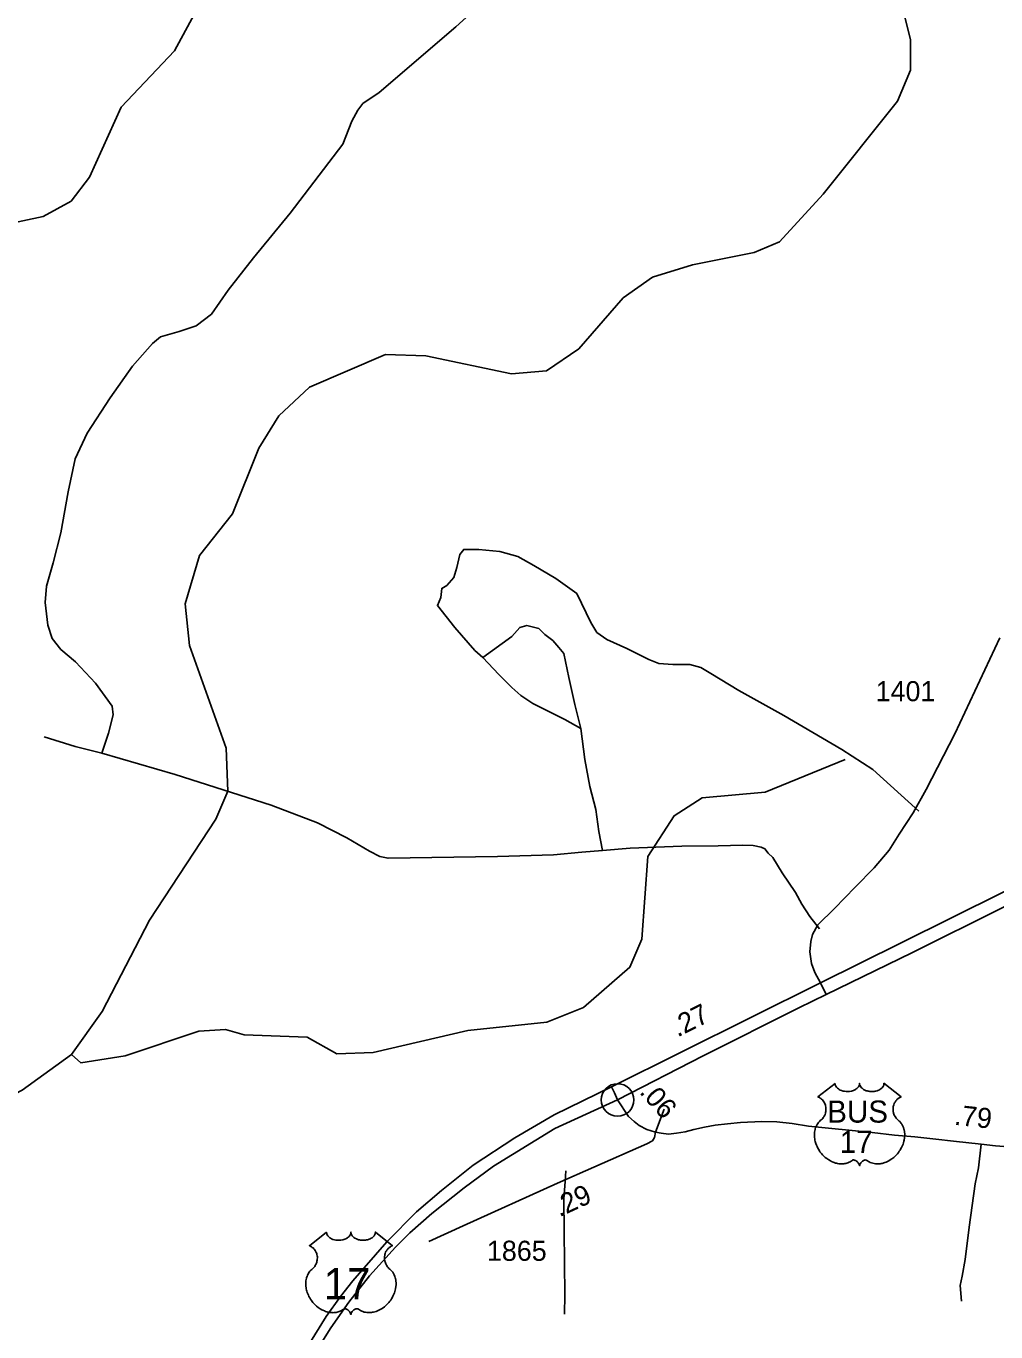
# Model space of a CAD drawing. Extents: x 2104537 to 2336408, y 34176 to 229611.
# Drawn here: x 2223858 to 2229888, y 104325 to 112446 of the extents above; entities that cross this region are included whole.
import ezdxf

# ---------------------------------------------------------------- set-up
doc = ezdxf.new("R2010")
doc.units = 0
for name, color, linetype in [('Exist Hydrographic Creek Single Shore', 7, 'Continuous'), ('Exist Hydrographic Misc Water Feature', 7, 'Continuous'), ('Exist Road Non-System Type 51', 7, 'Continuous'), ('Exist Road Primary US Attributed', 7, 'Continuous'), ('Exist Road Primary US Divided Attributed', 7, 'Continuous'), ('Exist Road Primary US Mileage Hundredths English Label', 7, 'Continuous'), ('Exist Road Primary US Shield CELL', 7, 'Continuous'), ('Exist Road Primary US Shield Number Label', 7, 'Continuous'), ('Exist Road Secondary Mileage Hundredths English Label', 7, 'Continuous'), ('Exist Road Secondary Type 51 Attributed', 7, 'Continuous'), ('Exist Road Secondary Type 51 Number Label', 7, 'Continuous'), ('Map Preparation Base Positioning Point', 7, 'Continuous')]:
    doc.layers.add(name, color=color, linetype=linetype)

msp = doc.modelspace()

# ---------------------------------------------------------------- linework, layer by layer
at = {"layer": 'Exist Hydrographic Creek Single Shore'}
for points in [[(2227294.2, 110438), (2227570, 110755.9), (2227753.1, 110883.6), (2228002, 110960.8), (2228385.1, 111038.7), (2228541.9, 111104.5), (2228815.1, 111401.1), (2229277, 111979.3), (2229358, 112171.3), (2229357, 112361.6), (2229313.9, 112536.3), (2229093.9, 112967)], [(2224140.1, 106049), (2224330, 106317.6), (2224626, 106886), (2225038, 107514.5), (2225112, 107686.9), (2225102, 107956.1), (2224872.9, 108593.7), (2224846.1, 108853.4), (2224935.1, 109153.4), (2225142, 109411.9), (2225306, 109822.1), (2225429, 110023.1), (2225619.9, 110199.8), (2226093, 110403.9), (2226342.9, 110395.8), (2226876.9, 110283.8), (2227094.1, 110302.5), (2227294.2, 110438)], [(2223259, 105724.9), (2223401.1, 105702.4), (2223610, 105711.6), (2223833.9, 105828.6), (2224140.1, 106049)]]:
    msp.add_lwpolyline(points, dxfattribs=at)
at = {"layer": 'Exist Hydrographic Misc Water Feature'}
for points in [[(2223018, 110532.2), (2223305.9, 111051.6), (2223397, 111141.7), (2223962.9, 111262), (2224137, 111357), (2224252.9, 111505.7), (2224449.9, 111941.4), (2224780, 112292.6), (2225051.9, 112795.9), (2225615, 113247.5), (2225705.9, 113400), (2225973.9, 114369.1)], [(2227324.5, 106341.6), (2227613, 106592.1), (2227686, 106767.9), (2227724, 107282.2), (2227888, 107534.9), (2228062.1, 107646.3), (2228454, 107681.4), (2228952, 107885)], [(2224140.1, 106049), (2224198.9, 105998.7), (2224474.1, 106042.6), (2224931, 106194.5), (2225097.1, 106204.4), (2225213.9, 106172.6), (2225606, 106158.5), (2225790.1, 106053.3), (2226015.1, 106062), (2226605, 106198.2), (2227096.1, 106251.1), (2227324.5, 106341.6)]]:
    msp.add_lwpolyline(points, dxfattribs=at)
at = {"layer": 'Exist Road Non-System Type 51'}
msp.add_line((2227772.4, 105566.8), (2227825.5, 105709.7), dxfattribs=at)
for points in [[(2224328.7, 107924.8), (2224369.4, 108049.3), (2224400.2, 108163.5), (2224394, 108215.5), (2224288.5, 108360.2), (2224165.1, 108491.2), (2224074.4, 108568.1), (2224019.6, 108637.7), (2223992.7, 108721.2), (2223975.7, 108861.3), (2223984.6, 108963.2), (2224027.1, 109107.7), (2224073, 109294.1), (2224118.6, 109548.8), (2224162.6, 109754.9), (2224237.2, 109913.9), (2224380.9, 110133.2), (2224519.2, 110330.3), (2224643.6, 110471.6), (2224693.3, 110513.9), (2224808.8, 110547.1), (2224914.4, 110582.2), (2225011.6, 110655.1), (2225114.5, 110804), (2225272.3, 111005.6), (2225499.7, 111281.7), (2225827.5, 111711), (2225884.1, 111855.6), (2225921.2, 111923.8), (2225950.9, 111963.9), (2226054.2, 112033.1), (2226530.2, 112441.5), (2226680.9, 112579)], [(2229409.2, 107562.4), (2229122.5, 107822.7), (2228929.7, 107947.1), (2228569, 108158.6), (2228289.2, 108314.1), (2228115, 108419.9), (2228052.8, 108457.2), (2227984.4, 108475.9), (2227878.7, 108475.9), (2227791.6, 108482.1), (2227729.4, 108507), (2227592.6, 108575.4), (2227468.2, 108631.4), (2227406, 108675), (2227368.7, 108737.2), (2227281.6, 108917.6), (2227151, 109010.9), (2227014.2, 109091.8), (2226914.7, 109147.8), (2226802.8, 109178.9), (2226672.2, 109191.4), (2226578.9, 109191.4), (2226554, 109160.3), (2226535.3, 109079.4), (2226516.7, 109017.2), (2226473.2, 108967.4), (2226442.1, 108948.7), (2226435.8, 108892.7), (2226415.4, 108841.6), (2226522.9, 108706.1), (2226647.3, 108563), (2226697, 108519.5)], [(2226697, 108519.5), (2226877.4, 108650.1), (2226927.2, 108706.1), (2226970.7, 108718.5), (2227045.3, 108699.9), (2227082.6, 108662.5), (2227132.4, 108625.2), (2227169.7, 108581.7), (2227200.8, 108544.3), (2227231.9, 108395), (2227269.2, 108227), (2227306.5, 108077.7)], [(2226697, 108519.5), (2226796.6, 108413.7), (2226877.4, 108332.8), (2226933.4, 108283), (2227008, 108233.3), (2227070.2, 108202.2), (2227207, 108133.7), (2227306.5, 108077.7)], [(2224328.7, 107924.8), (2224162.1, 107965.1), (2223969.7, 108025.2)], [(2227306.5, 108077.7), (2227331.4, 107884.9), (2227362.5, 107716.9), (2227399.8, 107573.8), (2227418.5, 107436.9), (2227441.4, 107318.2)], [(2224328.7, 107924.8), (2224784, 107791.3), (2225382, 107601), (2225670.8, 107489.8), (2225851.8, 107397.7), (2225992.6, 107314.9), (2226056.9, 107281.5), (2226109.1, 107270.3), (2226789.1, 107280.5), (2227136.7, 107292.2), (2227313.2, 107307.7), (2227441.4, 107318.2)], [(2227441.4, 107318.2), (2227614.2, 107332.3), (2227935.8, 107345), (2228161.9, 107347.3), (2228315.8, 107351.7), (2228379.9, 107349.5), (2228428.1, 107338.7), (2228452.5, 107329.5), (2228473.2, 107301.9), (2228501.9, 107274.7), (2228558.6, 107180.2), (2228642, 107056.6), (2228681.9, 106985.7), (2228732, 106908.9), (2228791.5, 106831)], [(2229796.2, 105493.2), (2229781.1, 105345.5), (2229759.8, 105244.9), (2229721.2, 104975.9), (2229696.7, 104775.2), (2229679.5, 104670.5), (2229667.2, 104614.2), (2229674.1, 104516.5)], [(2227214.1, 105325.9), (2227209.1, 105260.3), (2227201, 105152), (2227208.8, 104554.2), (2227205.8, 104434.1)]]:
    msp.add_lwpolyline(points, dxfattribs=at)
at = {"layer": 'Exist Road Primary US Attributed'}
for points in [[(2227497.8, 105848.5), (2227516.5, 105811.1), (2227536, 105767.1)], [(2227536, 105767.1), (2227603.9, 105664.6), (2227639.7, 105633.8), (2227670.5, 105607.9), (2227718.7, 105583.8), (2227772.4, 105566.8)], [(2227772.4, 105566.8), (2227807, 105560.3), (2227852.6, 105554.8), (2227903.2, 105560.3), (2227956.9, 105569), (2228010, 105582.6), (2228076.1, 105597.4), (2228142.1, 105610), (2228219.5, 105618), (2228299.4, 105626.9), (2228433.4, 105634.1), (2228526.9, 105631.4), (2228621.5, 105619.8), (2228723.6, 105604.9), (2229119.8, 105564.6), (2229258.4, 105548), (2229384, 105537.1), (2229514.3, 105523.5), (2229624.1, 105511.5), (2229796.2, 105493.2), (2229886.3, 105482), (2230122.5, 105462.3)]]:
    msp.add_lwpolyline(points, dxfattribs=at)
at = {"layer": 'Exist Road Primary US Divided Attributed'}
for points in [[(2231385.7, 107776.7), (2231178.9, 107679), (2230931.7, 107555.3), (2230717.6, 107448.9), (2229932.8, 107059.2), (2229294.7, 106742.9), (2228798.5, 106495.5)], [(2228833, 106423.6), (2229366.5, 106682.5), (2229931.4, 106964.3), (2230706.1, 107348.2), (2230970.5, 107482), (2231209.1, 107599.9), (2231418.8, 107707)], [(2228798.5, 106495.5), (2227497.8, 105848.5)], [(2227536, 105767.1), (2228068.4, 106041.2), (2228662, 106340.2), (2228833, 106423.6)], [(2227497.8, 105848.5), (2227141.3, 105674.5), (2226897.7, 105532.6), (2226638.5, 105362.3), (2226441, 105204.2), (2226285.5, 105070.9), (2226100.9, 104885.7), (2225888.6, 104641.2), (2225812.1, 104544.9), (2225723.3, 104421.4), (2225523.3, 104095.5), (2225047, 103317.6), (2224560.7, 102522.5), (2224257.1, 102016.2), (2223919, 101473)], [(2223973.3, 101453.2), (2224081.9, 101648.3), (2225478.9, 103915.2), (2225752.9, 104349.8), (2225864, 104510.3), (2225992.3, 104673.3), (2226154.7, 104851.1), (2226243.6, 104940), (2226381.8, 105061), (2226581.7, 105221.5), (2226764.4, 105354.9), (2227145.6, 105589.7), (2227536, 105767.1)]]:
    msp.add_lwpolyline(points, dxfattribs=at)
at = {"layer": 'Exist Road Primary US Shield CELL'}
for points in [[(2228888.4, 105870.3), (2228888.7, 105865.9), (2228889.7, 105860.7), (2228890.5, 105858), (2228893, 105852.9), (2228897, 105846.8), (2228902.6, 105840.8), (2228909, 105835.6), (2228913.2, 105832.9), (2228920.5, 105829), (2228928.7, 105825.5), (2228937.9, 105822.9), (2228947.2, 105821), (2228957.5, 105819.9), (2228967.6, 105819.7), (2228978.5, 105820.5), (2228990.5, 105822.8), (2228996.1, 105824.2), (2229002.3, 105826.4), (2229008.1, 105828.8), (2229014.4, 105832.2), (2229019.5, 105835.4), (2229023.5, 105838.3), (2229029.2, 105843.7), (2229033.7, 105849.3), (2229035.5, 105852.4), (2229037.2, 105855.5), (2229039.4, 105861.9), (2229040, 105864.7), (2229040.5, 105870.6), (2229040.8, 105865.6), (2229041.3, 105862.6), (2229042.2, 105859.5), (2229043.4, 105856.3), (2229045.7, 105851.8), (2229048.2, 105848), (2229052.9, 105842.5), (2229055.9, 105839.7), (2229058.6, 105837.5), (2229065.8, 105832.5), (2229074.2, 105828.3), (2229078.4, 105826.4), (2229082.6, 105824.9), (2229088, 105823.3), (2229093.6, 105822), (2229099.2, 105821), (2229104.8, 105820.2), (2229110.6, 105819.8), (2229115.3, 105819.7), (2229121.1, 105819.7), (2229126.4, 105820), (2229131.9, 105820.7), (2229137.9, 105821.7), (2229142.7, 105822.7), (2229149.1, 105824.4), (2229154.9, 105826.5), (2229160, 105828.7), (2229166.6, 105832.2), (2229171.9, 105835.5), (2229175.8, 105838.6), (2229180.4, 105842.9), (2229184.8, 105848), (2229187.4, 105851.7), (2229189.2, 105855.5), (2229190.9, 105859.5), (2229192, 105863.8), (2229192.5, 105867.5), (2229192.6, 105870.7), (2229298.8, 105786), (2229296.3, 105785.1), (2229290.6, 105782.2), (2229286, 105779.5), (2229278.7, 105774.4), (2229275.5, 105771.6), (2229272.4, 105768.6), (2229269.5, 105765.5), (2229267, 105762.5), (2229263.9, 105758.2), (2229261.1, 105754), (2229258.4, 105749.3), (2229256.4, 105745.2), (2229253.2, 105736.6), (2229251.6, 105731.2), (2229250.6, 105726.7), (2229249.4, 105717.2), (2229249, 105712.7), (2229249, 105708.2), (2229249.3, 105703.5), (2229249.7, 105699), (2229250.5, 105694.3), (2229251.3, 105690.1), (2229252.6, 105685), (2229254.5, 105679.1), (2229256.8, 105673.4), (2229261.7, 105664.2), (2229267.9, 105654.8), (2229272.4, 105649.5), (2229276.8, 105645), (2229283.3, 105639.4), (2229286.9, 105636.3), (2229291, 105632.2), (2229297.6, 105624.5), (2229300.3, 105620.8), (2229303, 105616.8), (2229305.6, 105612.6), (2229308.1, 105608), (2229310.1, 105604.1), (2229313.8, 105595), (2229316.5, 105586.1), (2229317.8, 105581.5), (2229319.8, 105571), (2229320.5, 105565.9), (2229321.3, 105555.7), (2229321.4, 105543.4), (2229320.4, 105531.7), (2229318.2, 105518.1), (2229316.4, 105509.9), (2229313.6, 105500.5), (2229310.9, 105492.2), (2229306.1, 105480.1), (2229301.8, 105471.3), (2229296.2, 105461), (2229292.3, 105454.8), (2229287.9, 105448.1), (2229282.3, 105440.5), (2229275.8, 105432.3), (2229267.9, 105423.7), (2229261.6, 105417.4), (2229253.3, 105410), (2229248.3, 105405.8), (2229241.1, 105400.4), (2229231.3, 105393.9), (2229221.7, 105388.3), (2229213.5, 105384.1), (2229206.2, 105380.9), (2229196.8, 105377.4), (2229181.1, 105373), (2229175.4, 105371.8), (2229168.6, 105370.8), (2229162.2, 105370.2), (2229156.1, 105369.8), (2229147.8, 105369.8), (2229139.6, 105370.5), (2229131.8, 105371.6), (2229123.7, 105373.3), (2229115.2, 105375.8), (2229107.5, 105378.8), (2229099.7, 105382.6), (2229086.6, 105390.9), (2229082.8, 105392.9), (2229080.7, 105393.5), (2229075.6, 105393.8), (2229070.8, 105392.8), (2229065.9, 105390.8), (2229063, 105389.2), (2229059, 105386.7), (2229056, 105384.3), (2229052.4, 105380.8), (2229049.9, 105377.9), (2229048, 105375.7), (2229044.3, 105369.8), (2229042.9, 105367.1), (2229041.6, 105363.5), (2229040.4, 105358.2), (2229038.7, 105364.9), (2229036.7, 105369.3), (2229034.5, 105373), (2229032.1, 105376.4), (2229028.4, 105380.6), (2229025.1, 105383.8), (2229021.1, 105387.1), (2229016.8, 105389.7), (2229013.4, 105391.4), (2229010.2, 105392.6), (2229006.4, 105393.6), (2229003.3, 105393.8), (2229000.7, 105393.8), (2228997.2, 105393), (2228992.4, 105389.5), (2228987.8, 105386.3), (2228982.8, 105383.3), (2228976.9, 105380.1), (2228972.6, 105378.1), (2228967.5, 105376.1), (2228961.4, 105374.1), (2228954.9, 105372.4), (2228948.2, 105371.1), (2228942.3, 105370.1), (2228936, 105369.6), (2228930.2, 105369.4), (2228924.3, 105369.5), (2228918.7, 105369.9), (2228912.2, 105370.5), (2228904.2, 105371.7), (2228897.5, 105373.2), (2228890.5, 105375), (2228883.3, 105377.3), (2228875.6, 105380.3), (2228865.9, 105384.5), (2228859.2, 105387.9), (2228848.6, 105394), (2228836.2, 105402.6), (2228826.8, 105410.2), (2228819.9, 105416.4), (2228809.8, 105426.7), (2228803.9, 105433.4), (2228794.5, 105445.5), (2228788.6, 105454.2), (2228784.7, 105460.6), (2228779.1, 105470.9), (2228776, 105477.4), (2228772, 105486.8), (2228768.8, 105495.4), (2228766.1, 105503.6), (2228764.7, 105508.8), (2228762.7, 105517.9), (2228761.5, 105524.4), (2228760.3, 105533.2), (2228759.7, 105542.6), (2228759.5, 105551.2), (2228759.7, 105558.4), (2228760.6, 105566.7), (2228762, 105575.6), (2228763.7, 105583.2), (2228765.2, 105588.6), (2228767.5, 105595.3), (2228770.4, 105602.6), (2228774, 105609.7), (2228777.3, 105615.5), (2228781.5, 105621.8), (2228785.7, 105627.1), (2228791.1, 105633), (2228796.7, 105638.4), (2228801.9, 105642.6), (2228808.1, 105648.7), (2228811.3, 105652.3), (2228815.1, 105657.4), (2228818.2, 105662.1), (2228820.7, 105666.3), (2228823.9, 105672.5), (2228825.8, 105677.2), (2228828.3, 105684.3), (2228829.5, 105689.4), (2228830.8, 105695.8), (2228831.6, 105701.9), (2228831.9, 105709.5), (2228831.7, 105715.8), (2228830.9, 105723.1), (2228829.5, 105730.2), (2228827.9, 105736.3), (2228825.2, 105743.4), (2228822.8, 105748.5), (2228818.7, 105755.5), (2228814.2, 105761.9), (2228809.5, 105767.2), (2228804.8, 105771.9), (2228800.3, 105775.5), (2228796, 105778.5), (2228790.6, 105781.8), (2228785.4, 105784.4), (2228782.1, 105785.7)], [(2225725.6, 104945.2), (2225725.9, 104940.8), (2225727, 104935.6), (2225727.8, 104932.9), (2225730.2, 104927.7), (2225734.2, 104921.6), (2225739.9, 104915.7), (2225746.2, 104910.4), (2225750.5, 104907.7), (2225757.7, 104903.8), (2225765.9, 104900.3), (2225775.1, 104897.7), (2225784.5, 104895.8), (2225794.7, 104894.7), (2225804.8, 104894.5), (2225815.7, 104895.3), (2225827.8, 104897.6), (2225833.3, 104899.1), (2225839.6, 104901.2), (2225845.3, 104903.6), (2225851.7, 104907), (2225856.8, 104910.3), (2225860.7, 104913.1), (2225866.4, 104918.5), (2225870.9, 104924.1), (2225872.8, 104927.3), (2225874.4, 104930.3), (2225876.6, 104936.7), (2225877.3, 104939.5), (2225877.7, 104945.4), (2225878.1, 104940.5), (2225878.6, 104937.4), (2225879.4, 104934.4), (2225880.6, 104931.2), (2225882.9, 104926.6), (2225885.4, 104922.9), (2225890.2, 104917.3), (2225893.1, 104914.5), (2225895.8, 104912.3), (2225903, 104907.4), (2225911.5, 104903.1), (2225915.6, 104901.3), (2225919.9, 104899.8), (2225925.3, 104898.1), (2225930.9, 104896.8), (2225936.4, 104895.9), (2225942, 104895.1), (2225947.8, 104894.6), (2225952.5, 104894.5), (2225958.3, 104894.6), (2225963.6, 104894.9), (2225969.1, 104895.5), (2225975.1, 104896.5), (2225979.9, 104897.6), (2225986.3, 104899.3), (2225992.1, 104901.3), (2225997.2, 104903.5), (2226003.8, 104907), (2226009.1, 104910.3), (2226013, 104913.5), (2226017.7, 104917.7), (2226022.1, 104922.8), (2226024.6, 104926.5), (2226026.5, 104930.3), (2226028.1, 104934.4), (2226029.2, 104938.6), (2226029.7, 104942.3), (2226029.8, 104945.5), (2226136.1, 104860.8), (2226133.6, 104859.9), (2226127.8, 104857.1), (2226123.2, 104854.4), (2226115.9, 104849.2), (2226112.8, 104846.4), (2226109.6, 104843.4), (2226106.7, 104840.3), (2226104.2, 104837.3), (2226101.1, 104833.1), (2226098.4, 104828.8), (2226095.7, 104824.1), (2226093.7, 104820), (2226090.4, 104811.5), (2226088.8, 104806.1), (2226087.8, 104801.5), (2226086.6, 104792), (2226086.3, 104787.5), (2226086.3, 104783), (2226086.5, 104778.3), (2226087, 104773.8), (2226087.8, 104769.1), (2226088.5, 104764.9), (2226089.8, 104759.8), (2226091.7, 104753.9), (2226094, 104748.2), (2226098.9, 104739), (2226105.2, 104729.6), (2226109.6, 104724.3), (2226114, 104719.8), (2226120.6, 104714.3), (2226124.1, 104711.1), (2226128.2, 104707), (2226134.8, 104699.3), (2226137.5, 104695.7), (2226140.3, 104691.6), (2226142.8, 104687.4), (2226145.3, 104682.9), (2226147.3, 104678.9), (2226151, 104669.8), (2226153.8, 104660.9), (2226155, 104656.3), (2226157, 104645.9), (2226157.8, 104640.7), (2226158.6, 104630.5), (2226158.6, 104618.2), (2226157.7, 104606.6), (2226155.5, 104592.9), (2226153.6, 104584.8), (2226150.9, 104575.3), (2226148.2, 104567.1), (2226143.3, 104554.9), (2226139, 104546.1), (2226133.4, 104535.8), (2226129.6, 104529.6), (2226125.1, 104523), (2226119.5, 104515.3), (2226113, 104507.1), (2226105.2, 104498.5), (2226098.8, 104492.2), (2226090.5, 104484.8), (2226085.5, 104480.6), (2226078.4, 104475.2), (2226068.6, 104468.7), (2226058.9, 104463.1), (2226050.7, 104458.9), (2226043.4, 104455.8), (2226034, 104452.2), (2226018.3, 104447.9), (2226012.6, 104446.7), (2226005.8, 104445.7), (2225999.5, 104445), (2225993.3, 104444.7), (2225985, 104444.7), (2225976.8, 104445.3), (2225969, 104446.4), (2225960.9, 104448.1), (2225952.5, 104450.6), (2225944.8, 104453.6), (2225937, 104457.5), (2225923.8, 104465.8), (2225920, 104467.8), (2225917.9, 104468.3), (2225912.8, 104468.6), (2225908, 104467.6), (2225903.1, 104465.6), (2225900.2, 104464.1), (2225896.3, 104461.5), (2225893.3, 104459.1), (2225889.6, 104455.6), (2225887.1, 104452.8), (2225885.2, 104450.5), (2225881.5, 104444.7), (2225880.2, 104441.9), (2225878.8, 104438.3), (2225877.6, 104433), (2225875.9, 104439.7), (2225874, 104444.1), (2225871.7, 104447.9), (2225869.3, 104451.2), (2225865.6, 104455.5), (2225862.3, 104458.7), (2225858.3, 104461.9), (2225854, 104464.5), (2225850.6, 104466.3), (2225847.5, 104467.5), (2225843.6, 104468.4), (2225840.5, 104468.6), (2225837.9, 104468.6), (2225834.4, 104467.8), (2225829.6, 104464.3), (2225825, 104461.2), (2225820.1, 104458.1), (2225814.2, 104455), (2225809.8, 104452.9), (2225804.7, 104450.9), (2225798.7, 104448.9), (2225792.1, 104447.2), (2225785.4, 104445.9), (2225779.5, 104445), (2225773.2, 104444.4), (2225767.5, 104444.2), (2225761.5, 104444.3), (2225755.9, 104444.7), (2225749.5, 104445.3), (2225741.4, 104446.5), (2225734.8, 104448), (2225727.7, 104449.9), (2225720.5, 104452.1), (2225712.8, 104455.1), (2225703.1, 104459.3), (2225696.4, 104462.7), (2225685.8, 104468.8), (2225673.4, 104477.4), (2225664, 104485), (2225657.1, 104491.3), (2225647, 104501.6), (2225641.1, 104508.3), (2225631.8, 104520.3), (2225625.8, 104529.1), (2225622, 104535.5), (2225616.3, 104545.8), (2225613.2, 104552.2), (2225609.2, 104561.7), (2225606, 104570.3), (2225603.4, 104578.4), (2225602, 104583.6), (2225600, 104592.7), (2225598.7, 104599.2), (2225597.5, 104608.1), (2225596.9, 104617.4), (2225596.8, 104626), (2225597, 104633.2), (2225597.8, 104641.5), (2225599.2, 104650.4), (2225600.9, 104658), (2225602.4, 104663.4), (2225604.7, 104670.1), (2225607.7, 104677.5), (2225611.2, 104684.5), (2225614.6, 104690.3), (2225618.8, 104696.6), (2225622.9, 104701.9), (2225628.3, 104707.8), (2225634, 104713.2), (2225639.2, 104717.5), (2225645.3, 104723.5), (2225648.5, 104727.1), (2225652.4, 104732.2), (2225655.4, 104736.9), (2225657.9, 104741.1), (2225661.1, 104747.3), (2225663.1, 104752), (2225665.5, 104759.2), (2225666.7, 104764.2), (2225668, 104770.6), (2225668.8, 104776.7), (2225669.1, 104784.3), (2225668.9, 104790.6), (2225668.1, 104798), (2225666.7, 104805), (2225665.1, 104811.2), (2225662.4, 104818.2), (2225660, 104823.3), (2225655.9, 104830.3), (2225651.4, 104836.8), (2225646.8, 104842), (2225642, 104846.8), (2225637.5, 104850.3), (2225633.2, 104853.4), (2225627.8, 104856.6), (2225622.6, 104859.2), (2225619.3, 104860.5)]]:
    msp.add_lwpolyline(points, close=True, dxfattribs=at)
at = {"layer": 'Exist Road Secondary Type 51 Attributed'}
for points in [[(2228798.5, 106495.5), (2228762.6, 106560.3), (2228742.5, 106614.9), (2228731, 106688.2), (2228738.2, 106752.9), (2228748.2, 106796.1), (2228782.2, 106855.7), (2228884.7, 106958.3), (2229013.6, 107089.8), (2229131.9, 107210.8), (2229223.9, 107321.3), (2229287, 107421.3), (2229373.8, 107552.8), (2229455.3, 107697.5), (2229634.1, 108044.7), (2229912.8, 108641.9)], [(2228833, 106423.6), (2228798.5, 106495.5)], [(2227772.4, 105566.8), (2227765.6, 105534.1), (2227753.9, 105513.7), (2227718.1, 105493.4), (2227387.9, 105349.9), (2227161.4, 105249), (2226576.2, 104984.2), (2226362.7, 104887)]]:
    msp.add_lwpolyline(points, dxfattribs=at)
at = {"layer": 'Map Preparation Base Positioning Point'}
msp.add_line((2227536, 105767.1), (2227536, 105767.1), dxfattribs=at)
msp.add_circle((2227536, 105767.1), 101.2, dxfattribs=at)

# ---------------------------------------------------------------- texts
at = {"layer": 'Exist Road Primary US Mileage Hundredths English Label'}
for s, rotation, p in [('.27', 26.74169, (2227909.3, 106155.2)), ('.06', 311.86502, (2227666.6, 105813.1)), ('.79', 353.75291, (2229625.6, 105613.4))]:
    msp.add_text(s, height=125, rotation=rotation, dxfattribs=at).set_placement(p)
at = {"layer": 'Exist Road Primary US Shield Number Label'}
for s, height, p in [('BUS', 137.5, (2228839.3, 105626.3)), ('17', 137.5, (2228917.1, 105438.3)), ('17', 195, (2225708.5, 104526.4))]:
    msp.add_text(s, height=height, dxfattribs=at).set_placement(p)
at = {"layer": 'Exist Road Secondary Mileage Hundredths English Label'}
msp.add_text('.29', height=125, rotation=24.82152, dxfattribs=at).set_placement((2227174.1, 105036.6))
at = {"layer": 'Exist Road Secondary Type 51 Number Label'}
for s, p in [('1401', (2229140.4, 108247.1)), ('1865', (2226723.2, 104766.7))]:
    msp.add_text(s, height=125, dxfattribs=at).set_placement(p)

doc.saveas('drawing.dxf')
